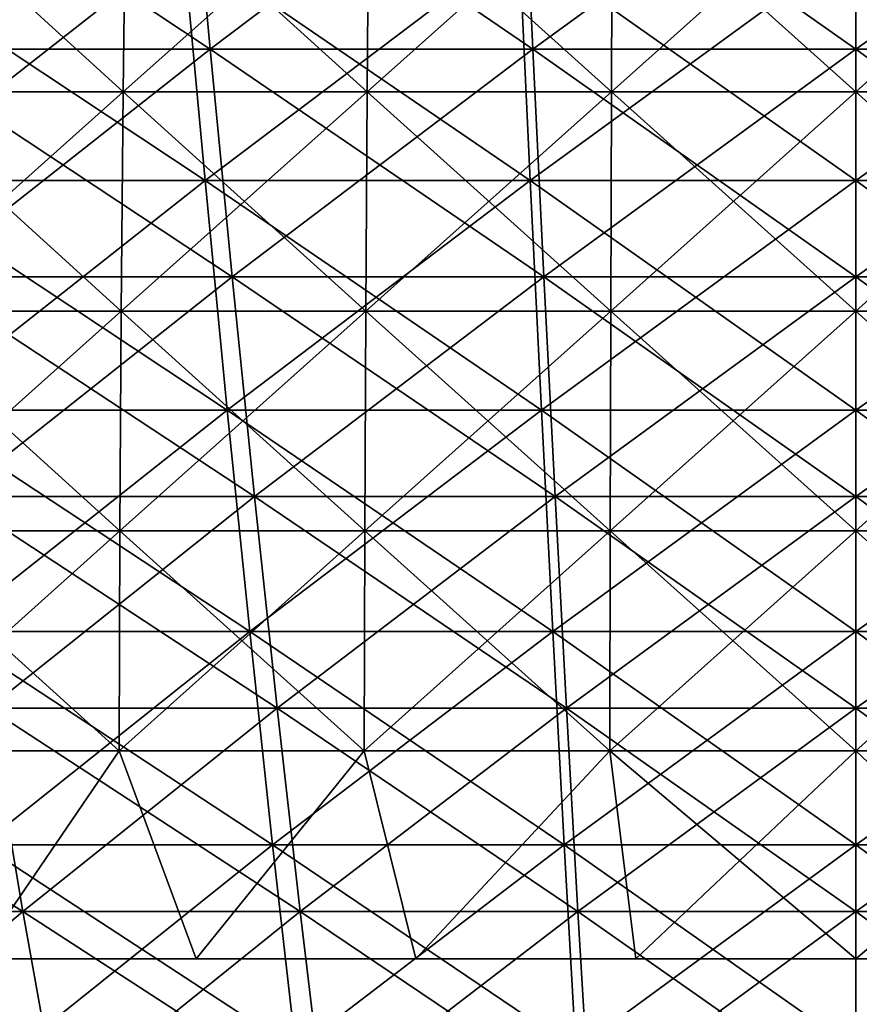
# Model space of a CAD drawing. Header units: millimetres. Extents: x -250 to 250, y -45 to 4150.
# Tile 448 of 656: x -11 to 0, y 3930 to 3943. Entities that reach past the tile are written whole.
import ezdxf

# ---------------------------------------------------------------- set-up
doc = ezdxf.new("R2010")
doc.units = ezdxf.units.MM
doc.header["$LTSCALE"] = 81.481481
for name, color, linetype in [('19', 7, 'CONTINUOUS'), ('20', 7, 'CONTINUOUS'), ('21', 7, 'CONTINUOUS'), ('22', 7, 'CONTINUOUS'), ('23', 7, 'CONTINUOUS'), ('24', 7, 'CONTINUOUS')]:
    doc.layers.add(name, color=color, linetype=linetype)

msp = doc.modelspace()

# ---------------------------------------------------------------- linework, layer by layer
at = {"layer": '19', "color": 7, "linetype": 'CONTINUOUS'}
for points in [[(-8.675, 3943.502, -140.653), (-12.578, 3940.439, -135.743), (-13.002, 3943.502, -140.319), (-8.675, 3943.502, -140.653)], [(-8.392, 3940.439, -136.066), (-12.578, 3940.439, -135.743), (-8.675, 3943.502, -140.653), (-8.392, 3940.439, -136.066)], [(-4.34, 3943.502, -140.853), (-8.392, 3940.439, -136.066), (-8.675, 3943.502, -140.653), (-4.34, 3943.502, -140.853)], [(-4.198, 3940.439, -136.26), (-8.392, 3940.439, -136.066), (-4.34, 3943.502, -140.853), (-4.198, 3940.439, -136.26)], [(0, 3943.502, -140.92), (-4.198, 3940.439, -136.26), (-4.34, 3943.502, -140.853), (0, 3943.502, -140.92)], [(0, 3940.439, -136.324), (-4.198, 3940.439, -136.26), (0, 3943.502, -140.92), (0, 3940.439, -136.324)], [(4.198, 3940.439, -136.26), (0, 3940.439, -136.324), (4.34, 3943.502, -140.853), (4.198, 3940.439, -136.26)], [(4.34, 3943.502, -140.853), (0, 3940.439, -136.324), (0, 3943.502, -140.92), (4.34, 3943.502, -140.853)], [(-8.392, 3940.439, -136.066), (-12.148, 3937.479, -131.101), (-12.578, 3940.439, -135.743), (-8.392, 3940.439, -136.066)], [(-8.105, 3937.479, -131.412), (-12.148, 3937.479, -131.101), (-8.392, 3940.439, -136.066), (-8.105, 3937.479, -131.412)], [(-4.198, 3940.439, -136.26), (-8.105, 3937.479, -131.412), (-8.392, 3940.439, -136.066), (-4.198, 3940.439, -136.26)], [(-4.055, 3937.479, -131.6), (-8.105, 3937.479, -131.412), (-4.198, 3940.439, -136.26), (-4.055, 3937.479, -131.6)], [(0, 3940.439, -136.324), (-4.055, 3937.479, -131.6), (-4.198, 3940.439, -136.26), (0, 3940.439, -136.324)], [(0, 3937.479, -131.662), (-4.055, 3937.479, -131.6), (0, 3940.439, -136.324), (0, 3937.479, -131.662)], [(4.055, 3937.479, -131.6), (0, 3937.479, -131.662), (4.198, 3940.439, -136.26), (4.055, 3937.479, -131.6)], [(4.198, 3940.439, -136.26), (0, 3937.479, -131.662), (0, 3940.439, -136.324), (4.198, 3940.439, -136.26)], [(-8.105, 3937.479, -131.412), (-11.712, 3934.623, -126.394), (-12.148, 3937.479, -131.101), (-8.105, 3937.479, -131.412)], [(-7.814, 3934.623, -126.695), (-11.712, 3934.623, -126.394), (-8.105, 3937.479, -131.412), (-7.814, 3934.623, -126.695)], [(-4.055, 3937.479, -131.6), (-7.814, 3934.623, -126.695), (-8.105, 3937.479, -131.412), (-4.055, 3937.479, -131.6)], [(-3.909, 3934.623, -126.876), (-7.814, 3934.623, -126.695), (-4.055, 3937.479, -131.6), (-3.909, 3934.623, -126.876)], [(0, 3937.479, -131.662), (-3.909, 3934.623, -126.876), (-4.055, 3937.479, -131.6), (0, 3937.479, -131.662)], [(0, 3934.623, -126.936), (-3.909, 3934.623, -126.876), (0, 3937.479, -131.662), (0, 3934.623, -126.936)], [(3.909, 3934.623, -126.876), (0, 3934.623, -126.936), (4.055, 3937.479, -131.6), (3.909, 3934.623, -126.876)], [(4.055, 3937.479, -131.6), (0, 3934.623, -126.936), (0, 3937.479, -131.662), (4.055, 3937.479, -131.6)], [(-7.814, 3934.623, -126.695), (-11.27, 3931.872, -121.626), (-11.712, 3934.623, -126.394), (-7.814, 3934.623, -126.695)], [(-7.52, 3931.872, -121.916), (-11.27, 3931.872, -121.626), (-7.814, 3934.623, -126.695), (-7.52, 3931.872, -121.916)], [(-3.909, 3934.623, -126.876), (-7.52, 3931.872, -121.916), (-7.814, 3934.623, -126.695), (-3.909, 3934.623, -126.876)], [(-3.762, 3931.872, -122.089), (-7.52, 3931.872, -121.916), (-3.909, 3934.623, -126.876), (-3.762, 3931.872, -122.089)], [(0, 3934.623, -126.936), (-3.762, 3931.872, -122.089), (-3.909, 3934.623, -126.876), (0, 3934.623, -126.936)], [(0, 3931.872, -122.147), (-3.762, 3931.872, -122.089), (0, 3934.623, -126.936), (0, 3931.872, -122.147)], [(3.762, 3931.872, -122.089), (0, 3931.872, -122.147), (3.909, 3934.623, -126.876), (3.762, 3931.872, -122.089)], [(3.909, 3934.623, -126.876), (0, 3931.872, -122.147), (0, 3934.623, -126.936), (3.909, 3934.623, -126.876)], [(-7.52, 3931.872, -121.916), (-10.823, 3929.227, -116.799), (-11.27, 3931.872, -121.626), (-7.52, 3931.872, -121.916)], [(-7.221, 3929.227, -117.077), (-10.823, 3929.227, -116.799), (-7.52, 3931.872, -121.916), (-7.221, 3929.227, -117.077)], [(-3.762, 3931.872, -122.089), (-7.221, 3929.227, -117.077), (-7.52, 3931.872, -121.916), (-3.762, 3931.872, -122.089)], [(-3.612, 3929.227, -117.244), (-7.221, 3929.227, -117.077), (-3.762, 3931.872, -122.089), (-3.612, 3929.227, -117.244)], [(0, 3931.872, -122.147), (-3.612, 3929.227, -117.244), (-3.762, 3931.872, -122.089), (0, 3931.872, -122.147)], [(0, 3929.227, -117.299), (-3.612, 3929.227, -117.244), (0, 3931.872, -122.147), (0, 3929.227, -117.299)], [(3.612, 3929.227, -117.244), (0, 3929.227, -117.299), (3.762, 3931.872, -122.089), (3.612, 3929.227, -117.244)], [(3.762, 3931.872, -122.089), (0, 3929.227, -117.299), (0, 3931.872, -122.147), (3.762, 3931.872, -122.089)]]:
    msp.add_3dface(points, dxfattribs=at)
at = {"layer": '20', "color": 7, "linetype": 'CONTINUOUS'}
for points in [[(-12.578, 3940.439, 135.743), (-8.392, 3940.439, 136.066), (-13.002, 3943.502, 140.319), (-12.578, 3940.439, 135.743)], [(-13.002, 3943.502, 140.319), (-8.392, 3940.439, 136.066), (-8.675, 3943.502, 140.653), (-13.002, 3943.502, 140.319)], [(-8.392, 3940.439, 136.066), (-4.198, 3940.439, 136.26), (-8.675, 3943.502, 140.653), (-8.392, 3940.439, 136.066)], [(-8.675, 3943.502, 140.653), (-4.198, 3940.439, 136.26), (-4.34, 3943.502, 140.853), (-8.675, 3943.502, 140.653)], [(-4.198, 3940.439, 136.26), (0, 3940.439, 136.324), (-4.34, 3943.502, 140.853), (-4.198, 3940.439, 136.26)], [(-4.34, 3943.502, 140.853), (0, 3940.439, 136.324), (0, 3943.502, 140.92), (-4.34, 3943.502, 140.853)], [(0, 3940.439, 136.324), (4.198, 3940.439, 136.26), (0, 3943.502, 140.92), (0, 3940.439, 136.324)], [(0, 3943.502, 140.92), (4.198, 3940.439, 136.26), (4.34, 3943.502, 140.853), (0, 3943.502, 140.92)], [(-12.148, 3937.479, 131.101), (-8.105, 3937.479, 131.412), (-12.578, 3940.439, 135.743), (-12.148, 3937.479, 131.101)], [(-12.578, 3940.439, 135.743), (-8.105, 3937.479, 131.412), (-8.392, 3940.439, 136.066), (-12.578, 3940.439, 135.743)], [(-8.105, 3937.479, 131.412), (-4.055, 3937.479, 131.6), (-8.392, 3940.439, 136.066), (-8.105, 3937.479, 131.412)], [(-8.392, 3940.439, 136.066), (-4.055, 3937.479, 131.6), (-4.198, 3940.439, 136.26), (-8.392, 3940.439, 136.066)], [(-4.055, 3937.479, 131.6), (0, 3937.479, 131.662), (-4.198, 3940.439, 136.26), (-4.055, 3937.479, 131.6)], [(-4.198, 3940.439, 136.26), (0, 3937.479, 131.662), (0, 3940.439, 136.324), (-4.198, 3940.439, 136.26)], [(0, 3937.479, 131.662), (4.055, 3937.479, 131.6), (0, 3940.439, 136.324), (0, 3937.479, 131.662)], [(0, 3940.439, 136.324), (4.055, 3937.479, 131.6), (4.198, 3940.439, 136.26), (0, 3940.439, 136.324)], [(-11.712, 3934.623, 126.394), (-7.814, 3934.623, 126.695), (-12.148, 3937.479, 131.101), (-11.712, 3934.623, 126.394)], [(-12.148, 3937.479, 131.101), (-7.814, 3934.623, 126.695), (-8.105, 3937.479, 131.412), (-12.148, 3937.479, 131.101)], [(-7.814, 3934.623, 126.695), (-3.909, 3934.623, 126.876), (-8.105, 3937.479, 131.412), (-7.814, 3934.623, 126.695)], [(-8.105, 3937.479, 131.412), (-3.909, 3934.623, 126.876), (-4.055, 3937.479, 131.6), (-8.105, 3937.479, 131.412)], [(-3.909, 3934.623, 126.876), (0, 3934.623, 126.936), (-4.055, 3937.479, 131.6), (-3.909, 3934.623, 126.876)], [(-4.055, 3937.479, 131.6), (0, 3934.623, 126.936), (0, 3937.479, 131.662), (-4.055, 3937.479, 131.6)], [(0, 3934.623, 126.936), (3.909, 3934.623, 126.876), (0, 3937.479, 131.662), (0, 3934.623, 126.936)], [(0, 3937.479, 131.662), (3.909, 3934.623, 126.876), (4.055, 3937.479, 131.6), (0, 3937.479, 131.662)], [(-11.27, 3931.872, 121.626), (-7.52, 3931.872, 121.916), (-11.712, 3934.623, 126.394), (-11.27, 3931.872, 121.626)], [(-11.712, 3934.623, 126.394), (-7.52, 3931.872, 121.916), (-7.814, 3934.623, 126.695), (-11.712, 3934.623, 126.394)], [(-7.52, 3931.872, 121.916), (-3.762, 3931.872, 122.089), (-7.814, 3934.623, 126.695), (-7.52, 3931.872, 121.916)], [(-7.814, 3934.623, 126.695), (-3.762, 3931.872, 122.089), (-3.909, 3934.623, 126.876), (-7.814, 3934.623, 126.695)], [(-3.762, 3931.872, 122.089), (0, 3931.872, 122.147), (-3.909, 3934.623, 126.876), (-3.762, 3931.872, 122.089)], [(-3.909, 3934.623, 126.876), (0, 3931.872, 122.147), (0, 3934.623, 126.936), (-3.909, 3934.623, 126.876)], [(0, 3931.872, 122.147), (3.762, 3931.872, 122.089), (0, 3934.623, 126.936), (0, 3931.872, 122.147)], [(0, 3934.623, 126.936), (3.762, 3931.872, 122.089), (3.909, 3934.623, 126.876), (0, 3934.623, 126.936)], [(-10.823, 3929.227, 116.799), (-7.221, 3929.227, 117.077), (-11.27, 3931.872, 121.626), (-10.823, 3929.227, 116.799)], [(-11.27, 3931.872, 121.626), (-7.221, 3929.227, 117.077), (-7.52, 3931.872, 121.916), (-11.27, 3931.872, 121.626)], [(-7.221, 3929.227, 117.077), (-3.612, 3929.227, 117.244), (-7.52, 3931.872, 121.916), (-7.221, 3929.227, 117.077)], [(-7.52, 3931.872, 121.916), (-3.612, 3929.227, 117.244), (-3.762, 3931.872, 122.089), (-7.52, 3931.872, 121.916)], [(-3.612, 3929.227, 117.244), (0, 3929.227, 117.299), (-3.762, 3931.872, 122.089), (-3.612, 3929.227, 117.244)], [(-3.762, 3931.872, 122.089), (0, 3929.227, 117.299), (0, 3931.872, 122.147), (-3.762, 3931.872, 122.089)], [(0, 3929.227, 117.299), (3.612, 3929.227, 117.244), (0, 3931.872, 122.147), (0, 3929.227, 117.299)], [(0, 3931.872, 122.147), (3.612, 3929.227, 117.244), (3.762, 3931.872, 122.089), (0, 3931.872, 122.147)]]:
    msp.add_3dface(points, dxfattribs=at)
at = {"layer": '21', "color": 7, "linetype": 'CONTINUOUS'}
for points in [[(-8.607, 3945.172, 139.554), (-12.48, 3942.134, 134.685), (-12.901, 3945.172, 139.223), (-8.607, 3945.172, 139.554)], [(-8.327, 3942.134, 135.005), (-12.48, 3942.134, 134.685), (-8.607, 3945.172, 139.554), (-8.327, 3942.134, 135.005)], [(-4.306, 3945.172, 139.753), (-8.327, 3942.134, 135.005), (-8.607, 3945.172, 139.554), (-4.306, 3945.172, 139.753)], [(-4.165, 3942.134, 135.198), (-8.327, 3942.134, 135.005), (-4.306, 3945.172, 139.753), (-4.165, 3942.134, 135.198)], [(0, 3945.172, 139.82), (-4.165, 3942.134, 135.198), (-4.306, 3945.172, 139.753), (0, 3945.172, 139.82)], [(0, 3942.134, 135.262), (-4.165, 3942.134, 135.198), (0, 3945.172, 139.82), (0, 3942.134, 135.262)], [(4.165, 3942.134, 135.198), (0, 3942.134, 135.262), (4.306, 3945.172, 139.753), (4.165, 3942.134, 135.198)], [(4.306, 3945.172, 139.753), (0, 3942.134, 135.262), (0, 3945.172, 139.82), (4.306, 3945.172, 139.753)], [(-8.327, 3942.134, 135.005), (-12.054, 3939.197, 130.081), (-12.48, 3942.134, 134.685), (-8.327, 3942.134, 135.005)], [(-8.042, 3939.197, 130.39), (-12.054, 3939.197, 130.081), (-8.327, 3942.134, 135.005), (-8.042, 3939.197, 130.39)], [(-4.165, 3942.134, 135.198), (-8.042, 3939.197, 130.39), (-8.327, 3942.134, 135.005), (-4.165, 3942.134, 135.198)], [(-4.023, 3939.197, 130.576), (-8.042, 3939.197, 130.39), (-4.165, 3942.134, 135.198), (-4.023, 3939.197, 130.576)], [(0, 3942.134, 135.262), (-4.023, 3939.197, 130.576), (-4.165, 3942.134, 135.198), (0, 3942.134, 135.262)], [(0, 3939.197, 130.638), (-4.023, 3939.197, 130.576), (0, 3942.134, 135.262), (0, 3939.197, 130.638)], [(4.023, 3939.197, 130.576), (0, 3939.197, 130.638), (4.165, 3942.134, 135.198), (4.023, 3939.197, 130.576)], [(4.165, 3942.134, 135.198), (0, 3939.197, 130.638), (0, 3942.134, 135.262), (4.165, 3942.134, 135.198)], [(-8.042, 3939.197, 130.39), (-11.621, 3936.364, 125.413), (-12.054, 3939.197, 130.081), (-8.042, 3939.197, 130.39)], [(-7.754, 3936.364, 125.711), (-11.621, 3936.364, 125.413), (-8.042, 3939.197, 130.39), (-7.754, 3936.364, 125.711)], [(-4.023, 3939.197, 130.576), (-7.754, 3936.364, 125.711), (-8.042, 3939.197, 130.39), (-4.023, 3939.197, 130.576)], [(-3.879, 3936.364, 125.891), (-7.754, 3936.364, 125.711), (-4.023, 3939.197, 130.576), (-3.879, 3936.364, 125.891)], [(0, 3939.197, 130.638), (-3.879, 3936.364, 125.891), (-4.023, 3939.197, 130.576), (0, 3939.197, 130.638)], [(0, 3936.364, 125.95), (-3.879, 3936.364, 125.891), (0, 3939.197, 130.638), (0, 3936.364, 125.95)], [(3.879, 3936.364, 125.891), (0, 3936.364, 125.95), (4.023, 3939.197, 130.576), (3.879, 3936.364, 125.891)], [(4.023, 3939.197, 130.576), (0, 3936.364, 125.95), (0, 3939.197, 130.638), (4.023, 3939.197, 130.576)], [(-7.754, 3936.364, 125.711), (-11.183, 3933.634, 120.684), (-11.621, 3936.364, 125.413), (-7.754, 3936.364, 125.711)], [(-7.461, 3933.634, 120.971), (-11.183, 3933.634, 120.684), (-7.754, 3936.364, 125.711), (-7.461, 3933.634, 120.971)], [(-3.879, 3936.364, 125.891), (-7.461, 3933.634, 120.971), (-7.754, 3936.364, 125.711), (-3.879, 3936.364, 125.891)], [(-3.732, 3933.634, 121.144), (-7.461, 3933.634, 120.971), (-3.879, 3936.364, 125.891), (-3.732, 3933.634, 121.144)], [(0, 3936.364, 125.95), (-3.732, 3933.634, 121.144), (-3.879, 3936.364, 125.891), (0, 3936.364, 125.95)], [(0, 3933.634, 121.201), (-3.732, 3933.634, 121.144), (0, 3936.364, 125.95), (0, 3933.634, 121.201)], [(3.732, 3933.634, 121.144), (0, 3933.634, 121.201), (3.879, 3936.364, 125.891), (3.732, 3933.634, 121.144)], [(3.879, 3936.364, 125.891), (0, 3933.634, 121.201), (0, 3936.364, 125.95), (3.879, 3936.364, 125.891)], [(-10.739, 3931.01, 115.897), (-14.303, 3931.01, 115.511), (-11.183, 3933.634, 120.684), (-10.739, 3931.01, 115.897)], [(-7.461, 3933.634, 120.971), (-10.739, 3931.01, 115.897), (-11.183, 3933.634, 120.684), (-7.461, 3933.634, 120.971)], [(-7.165, 3931.01, 116.172), (-10.739, 3931.01, 115.897), (-7.461, 3933.634, 120.971), (-7.165, 3931.01, 116.172)], [(-3.732, 3933.634, 121.144), (-7.165, 3931.01, 116.172), (-7.461, 3933.634, 120.971), (-3.732, 3933.634, 121.144)], [(-3.584, 3931.01, 116.338), (-7.165, 3931.01, 116.172), (-3.732, 3933.634, 121.144), (-3.584, 3931.01, 116.338)], [(0, 3933.634, 121.201), (-3.584, 3931.01, 116.338), (-3.732, 3933.634, 121.144), (0, 3933.634, 121.201)], [(0, 3931.01, 116.393), (-3.584, 3931.01, 116.338), (0, 3933.634, 121.201), (0, 3931.01, 116.393)], [(3.584, 3931.01, 116.338), (0, 3931.01, 116.393), (3.732, 3933.634, 121.144), (3.584, 3931.01, 116.338)], [(3.732, 3933.634, 121.144), (0, 3931.01, 116.393), (0, 3933.634, 121.201), (3.732, 3933.634, 121.144)], [(-10.739, 3931.01, 115.897), (-13.706, 3928.493, 110.683), (-14.303, 3931.01, 115.511), (-10.739, 3931.01, 115.897)], [(-10.291, 3928.493, 111.052), (-13.706, 3928.493, 110.683), (-10.739, 3931.01, 115.897), (-10.291, 3928.493, 111.052)], [(-7.165, 3931.01, 116.172), (-10.291, 3928.493, 111.052), (-10.739, 3931.01, 115.897), (-7.165, 3931.01, 116.172)], [(-6.866, 3928.493, 111.317), (-10.291, 3928.493, 111.052), (-7.165, 3931.01, 116.172), (-6.866, 3928.493, 111.317)], [(-3.584, 3931.01, 116.338), (-6.866, 3928.493, 111.317), (-7.165, 3931.01, 116.172), (-3.584, 3931.01, 116.338)], [(-3.435, 3928.493, 111.475), (-6.866, 3928.493, 111.317), (-3.584, 3931.01, 116.338), (-3.435, 3928.493, 111.475)], [(0, 3931.01, 116.393), (-3.435, 3928.493, 111.475), (-3.584, 3931.01, 116.338), (0, 3931.01, 116.393)], [(0, 3928.493, 111.528), (-3.435, 3928.493, 111.475), (0, 3931.01, 116.393), (0, 3928.493, 111.528)], [(3.435, 3928.493, 111.475), (0, 3928.493, 111.528), (3.584, 3931.01, 116.338), (3.435, 3928.493, 111.475)], [(3.584, 3931.01, 116.338), (0, 3928.493, 111.528), (0, 3931.01, 116.393), (3.584, 3931.01, 116.338)]]:
    msp.add_3dface(points, dxfattribs=at)
at = {"layer": '22', "color": 7, "linetype": 'CONTINUOUS'}
for points in [[(-12.48, 3942.134, -134.685), (-8.327, 3942.134, -135.005), (-12.901, 3945.172, -139.223), (-12.48, 3942.134, -134.685)], [(-12.901, 3945.172, -139.223), (-8.327, 3942.134, -135.005), (-8.607, 3945.172, -139.554), (-12.901, 3945.172, -139.223)], [(-8.327, 3942.134, -135.005), (-4.165, 3942.134, -135.198), (-8.607, 3945.172, -139.554), (-8.327, 3942.134, -135.005)], [(-8.607, 3945.172, -139.554), (-4.165, 3942.134, -135.198), (-4.306, 3945.172, -139.753), (-8.607, 3945.172, -139.554)], [(-4.165, 3942.134, -135.198), (0, 3942.134, -135.262), (-4.306, 3945.172, -139.753), (-4.165, 3942.134, -135.198)], [(-4.306, 3945.172, -139.753), (0, 3942.134, -135.262), (0, 3945.172, -139.82), (-4.306, 3945.172, -139.753)], [(0, 3942.134, -135.262), (4.165, 3942.134, -135.198), (0, 3945.172, -139.82), (0, 3942.134, -135.262)], [(0, 3945.172, -139.82), (4.165, 3942.134, -135.198), (4.306, 3945.172, -139.753), (0, 3945.172, -139.82)], [(-12.054, 3939.197, -130.081), (-8.042, 3939.197, -130.39), (-12.48, 3942.134, -134.685), (-12.054, 3939.197, -130.081)], [(-12.48, 3942.134, -134.685), (-8.042, 3939.197, -130.39), (-8.327, 3942.134, -135.005), (-12.48, 3942.134, -134.685)], [(-8.042, 3939.197, -130.39), (-4.023, 3939.197, -130.576), (-8.327, 3942.134, -135.005), (-8.042, 3939.197, -130.39)], [(-8.327, 3942.134, -135.005), (-4.023, 3939.197, -130.576), (-4.165, 3942.134, -135.198), (-8.327, 3942.134, -135.005)], [(-4.023, 3939.197, -130.576), (0, 3939.197, -130.638), (-4.165, 3942.134, -135.198), (-4.023, 3939.197, -130.576)], [(-4.165, 3942.134, -135.198), (0, 3939.197, -130.638), (0, 3942.134, -135.262), (-4.165, 3942.134, -135.198)], [(0, 3939.197, -130.638), (4.023, 3939.197, -130.576), (0, 3942.134, -135.262), (0, 3939.197, -130.638)], [(0, 3942.134, -135.262), (4.023, 3939.197, -130.576), (4.165, 3942.134, -135.198), (0, 3942.134, -135.262)], [(-11.621, 3936.364, -125.413), (-7.754, 3936.364, -125.711), (-12.054, 3939.197, -130.081), (-11.621, 3936.364, -125.413)], [(-12.054, 3939.197, -130.081), (-7.754, 3936.364, -125.711), (-8.042, 3939.197, -130.39), (-12.054, 3939.197, -130.081)], [(-7.754, 3936.364, -125.711), (-3.879, 3936.364, -125.891), (-8.042, 3939.197, -130.39), (-7.754, 3936.364, -125.711)], [(-8.042, 3939.197, -130.39), (-3.879, 3936.364, -125.891), (-4.023, 3939.197, -130.576), (-8.042, 3939.197, -130.39)], [(-3.879, 3936.364, -125.891), (0, 3936.364, -125.95), (-4.023, 3939.197, -130.576), (-3.879, 3936.364, -125.891)], [(-4.023, 3939.197, -130.576), (0, 3936.364, -125.95), (0, 3939.197, -130.638), (-4.023, 3939.197, -130.576)], [(0, 3936.364, -125.95), (3.879, 3936.364, -125.891), (0, 3939.197, -130.638), (0, 3936.364, -125.95)], [(0, 3939.197, -130.638), (3.879, 3936.364, -125.891), (4.023, 3939.197, -130.576), (0, 3939.197, -130.638)], [(-11.183, 3933.634, -120.684), (-7.461, 3933.634, -120.971), (-11.621, 3936.364, -125.413), (-11.183, 3933.634, -120.684)], [(-11.621, 3936.364, -125.413), (-7.461, 3933.634, -120.971), (-7.754, 3936.364, -125.711), (-11.621, 3936.364, -125.413)], [(-7.461, 3933.634, -120.971), (-3.732, 3933.634, -121.144), (-7.754, 3936.364, -125.711), (-7.461, 3933.634, -120.971)], [(-7.754, 3936.364, -125.711), (-3.732, 3933.634, -121.144), (-3.879, 3936.364, -125.891), (-7.754, 3936.364, -125.711)], [(-3.732, 3933.634, -121.144), (0, 3933.634, -121.201), (-3.879, 3936.364, -125.891), (-3.732, 3933.634, -121.144)], [(-3.879, 3936.364, -125.891), (0, 3933.634, -121.201), (0, 3936.364, -125.95), (-3.879, 3936.364, -125.891)], [(0, 3933.634, -121.201), (3.732, 3933.634, -121.144), (0, 3936.364, -125.95), (0, 3933.634, -121.201)], [(0, 3936.364, -125.95), (3.732, 3933.634, -121.144), (3.879, 3936.364, -125.891), (0, 3936.364, -125.95)], [(-14.303, 3931.01, -115.511), (-10.739, 3931.01, -115.897), (-14.894, 3933.634, -120.283), (-14.303, 3931.01, -115.511)], [(-14.894, 3933.634, -120.283), (-10.739, 3931.01, -115.897), (-11.183, 3933.634, -120.684), (-14.894, 3933.634, -120.283)], [(-10.739, 3931.01, -115.897), (-7.165, 3931.01, -116.172), (-11.183, 3933.634, -120.684), (-10.739, 3931.01, -115.897)], [(-11.183, 3933.634, -120.684), (-7.165, 3931.01, -116.172), (-7.461, 3933.634, -120.971), (-11.183, 3933.634, -120.684)], [(-7.165, 3931.01, -116.172), (-3.584, 3931.01, -116.338), (-7.461, 3933.634, -120.971), (-7.165, 3931.01, -116.172)], [(-7.461, 3933.634, -120.971), (-3.584, 3931.01, -116.338), (-3.732, 3933.634, -121.144), (-7.461, 3933.634, -120.971)], [(-3.584, 3931.01, -116.338), (0, 3931.01, -116.393), (-3.732, 3933.634, -121.144), (-3.584, 3931.01, -116.338)], [(-3.732, 3933.634, -121.144), (0, 3931.01, -116.393), (0, 3933.634, -121.201), (-3.732, 3933.634, -121.144)], [(0, 3931.01, -116.393), (3.584, 3931.01, -116.338), (0, 3933.634, -121.201), (0, 3931.01, -116.393)], [(0, 3933.634, -121.201), (3.584, 3931.01, -116.338), (3.732, 3933.634, -121.144), (0, 3933.634, -121.201)], [(-13.706, 3928.493, -110.683), (-10.291, 3928.493, -111.052), (-14.303, 3931.01, -115.511), (-13.706, 3928.493, -110.683)], [(-14.303, 3931.01, -115.511), (-10.291, 3928.493, -111.052), (-10.739, 3931.01, -115.897), (-14.303, 3931.01, -115.511)], [(-10.291, 3928.493, -111.052), (-6.866, 3928.493, -111.317), (-10.739, 3931.01, -115.897), (-10.291, 3928.493, -111.052)], [(-10.739, 3931.01, -115.897), (-6.866, 3928.493, -111.317), (-7.165, 3931.01, -116.172), (-10.739, 3931.01, -115.897)], [(-6.866, 3928.493, -111.317), (-3.435, 3928.493, -111.475), (-7.165, 3931.01, -116.172), (-6.866, 3928.493, -111.317)], [(-7.165, 3931.01, -116.172), (-3.435, 3928.493, -111.475), (-3.584, 3931.01, -116.338), (-7.165, 3931.01, -116.172)], [(-3.435, 3928.493, -111.475), (0, 3928.493, -111.528), (-3.584, 3931.01, -116.338), (-3.435, 3928.493, -111.475)], [(-3.584, 3931.01, -116.338), (0, 3928.493, -111.528), (0, 3931.01, -116.393), (-3.584, 3931.01, -116.338)], [(0, 3928.493, -111.528), (3.435, 3928.493, -111.475), (0, 3931.01, -116.393), (0, 3928.493, -111.528)], [(0, 3931.01, -116.393), (3.435, 3928.493, -111.475), (3.584, 3931.01, -116.338), (0, 3931.01, -116.393)]]:
    msp.add_3dface(points, dxfattribs=at)
at = {"layer": '23', "color": 7, "linetype": 'CONTINUOUS'}
for points in [[(-12.583, 3941.584, 101.615), (-9.447, 3941.584, 101.954), (-12.54, 3944.404, 101.27), (-12.583, 3941.584, 101.615)], [(-12.54, 3944.404, 101.27), (-9.447, 3941.584, 101.954), (-9.415, 3944.404, 101.608), (-12.54, 3944.404, 101.27)], [(-9.447, 3941.584, 101.954), (-6.303, 3941.584, 102.197), (-9.415, 3944.404, 101.608), (-9.447, 3941.584, 101.954)], [(-9.415, 3944.404, 101.608), (-6.303, 3941.584, 102.197), (-6.282, 3944.404, 101.85), (-9.415, 3944.404, 101.608)], [(-6.303, 3941.584, 102.197), (-3.153, 3941.584, 102.342), (-6.282, 3944.404, 101.85), (-6.303, 3941.584, 102.197)], [(-6.282, 3944.404, 101.85), (-3.153, 3941.584, 102.342), (-3.142, 3944.404, 101.995), (-6.282, 3944.404, 101.85)], [(-3.153, 3941.584, 102.342), (0, 3941.584, 102.391), (-3.142, 3944.404, 101.995), (-3.153, 3941.584, 102.342)], [(-3.142, 3944.404, 101.995), (0, 3941.584, 102.391), (0, 3944.404, 102.044), (-3.142, 3944.404, 101.995)], [(0, 3941.584, 102.391), (3.153, 3941.584, 102.342), (0, 3944.404, 102.044), (0, 3941.584, 102.391)], [(0, 3944.404, 102.044), (3.153, 3941.584, 102.342), (3.142, 3944.404, 101.995), (0, 3944.404, 102.044)], [(-12.616, 3938.756, 101.882), (-9.472, 3938.756, 102.223), (-12.583, 3941.584, 101.615), (-12.616, 3938.756, 101.882)], [(-12.583, 3941.584, 101.615), (-9.472, 3938.756, 102.223), (-9.447, 3941.584, 101.954), (-12.583, 3941.584, 101.615)], [(-9.472, 3938.756, 102.223), (-6.32, 3938.756, 102.466), (-9.447, 3941.584, 101.954), (-9.472, 3938.756, 102.223)], [(-9.447, 3941.584, 101.954), (-6.32, 3938.756, 102.466), (-6.303, 3941.584, 102.197), (-9.447, 3941.584, 101.954)], [(-6.32, 3938.756, 102.466), (-3.161, 3938.756, 102.612), (-6.303, 3941.584, 102.197), (-6.32, 3938.756, 102.466)], [(-6.303, 3941.584, 102.197), (-3.161, 3938.756, 102.612), (-3.153, 3941.584, 102.342), (-6.303, 3941.584, 102.197)], [(-3.161, 3938.756, 102.612), (0, 3938.756, 102.661), (-3.153, 3941.584, 102.342), (-3.161, 3938.756, 102.612)], [(-3.153, 3941.584, 102.342), (0, 3938.756, 102.661), (0, 3941.584, 102.391), (-3.153, 3941.584, 102.342)], [(0, 3938.756, 102.661), (3.161, 3938.756, 102.612), (0, 3941.584, 102.391), (0, 3938.756, 102.661)], [(0, 3941.584, 102.391), (3.161, 3938.756, 102.612), (3.153, 3941.584, 102.342), (0, 3941.584, 102.391)], [(-12.639, 3935.921, 102.072), (-9.49, 3935.921, 102.413), (-12.616, 3938.756, 101.882), (-12.639, 3935.921, 102.072)], [(-12.616, 3938.756, 101.882), (-9.49, 3935.921, 102.413), (-9.472, 3938.756, 102.223), (-12.616, 3938.756, 101.882)], [(-9.49, 3935.921, 102.413), (-6.332, 3935.921, 102.657), (-9.472, 3938.756, 102.223), (-9.49, 3935.921, 102.413)], [(-9.472, 3938.756, 102.223), (-6.332, 3935.921, 102.657), (-6.32, 3938.756, 102.466), (-9.472, 3938.756, 102.223)], [(-6.332, 3935.921, 102.657), (-3.167, 3935.921, 102.803), (-6.32, 3938.756, 102.466), (-6.332, 3935.921, 102.657)], [(-6.32, 3938.756, 102.466), (-3.167, 3935.921, 102.803), (-3.161, 3938.756, 102.612), (-6.32, 3938.756, 102.466)], [(-3.167, 3935.921, 102.803), (0, 3935.921, 102.852), (-3.161, 3938.756, 102.612), (-3.167, 3935.921, 102.803)], [(-3.161, 3938.756, 102.612), (0, 3935.921, 102.852), (0, 3938.756, 102.661), (-3.161, 3938.756, 102.612)], [(0, 3935.921, 102.852), (3.167, 3935.921, 102.803), (0, 3938.756, 102.661), (0, 3935.921, 102.852)], [(0, 3938.756, 102.661), (3.167, 3935.921, 102.803), (3.161, 3938.756, 102.612), (0, 3938.756, 102.661)], [(-12.653, 3933.082, 102.185), (-9.5, 3933.082, 102.526), (-12.639, 3935.921, 102.072), (-12.653, 3933.082, 102.185)], [(-12.639, 3935.921, 102.072), (-9.5, 3933.082, 102.526), (-9.49, 3935.921, 102.413), (-12.639, 3935.921, 102.072)], [(-9.5, 3933.082, 102.526), (-6.339, 3933.082, 102.77), (-9.49, 3935.921, 102.413), (-9.5, 3933.082, 102.526)], [(-9.49, 3935.921, 102.413), (-6.339, 3933.082, 102.77), (-6.332, 3935.921, 102.657), (-9.49, 3935.921, 102.413)], [(-6.339, 3933.082, 102.77), (-3.171, 3933.082, 102.916), (-6.332, 3935.921, 102.657), (-6.339, 3933.082, 102.77)], [(-6.332, 3935.921, 102.657), (-3.171, 3933.082, 102.916), (-3.167, 3935.921, 102.803), (-6.332, 3935.921, 102.657)], [(-3.171, 3933.082, 102.916), (0, 3933.082, 102.965), (-3.167, 3935.921, 102.803), (-3.171, 3933.082, 102.916)], [(-3.167, 3935.921, 102.803), (0, 3933.082, 102.965), (0, 3935.921, 102.852), (-3.167, 3935.921, 102.803)], [(0, 3933.082, 102.965), (3.171, 3933.082, 102.916), (0, 3935.921, 102.852), (0, 3933.082, 102.965)], [(0, 3935.921, 102.852), (3.171, 3933.082, 102.916), (3.167, 3935.921, 102.803), (0, 3935.921, 102.852)], [(-12.653, 3933.082, 102.185), (-11.331, 3930.4, 102.375), (-9.5, 3933.082, 102.526), (-12.653, 3933.082, 102.185)], [(-11.331, 3930.4, 102.375), (-8.506, 3930.4, 102.648), (-9.5, 3933.082, 102.526), (-11.331, 3930.4, 102.375)], [(-9.5, 3933.082, 102.526), (-8.506, 3930.4, 102.648), (-6.339, 3933.082, 102.77), (-9.5, 3933.082, 102.526)], [(-8.506, 3930.4, 102.648), (-5.674, 3930.4, 102.844), (-6.339, 3933.082, 102.77), (-8.506, 3930.4, 102.648)], [(-6.339, 3933.082, 102.77), (-5.674, 3930.4, 102.844), (-3.171, 3933.082, 102.916), (-6.339, 3933.082, 102.77)], [(-5.674, 3930.4, 102.844), (-2.838, 3930.4, 102.961), (-3.171, 3933.082, 102.916), (-5.674, 3930.4, 102.844)], [(-2.838, 3930.4, 102.961), (0, 3930.4, 103), (-3.171, 3933.082, 102.916), (-2.838, 3930.4, 102.961)], [(-3.171, 3933.082, 102.916), (0, 3930.4, 103), (0, 3933.082, 102.965), (-3.171, 3933.082, 102.916)], [(0, 3930.4, 103), (2.838, 3930.4, 102.961), (0, 3933.082, 102.965), (0, 3930.4, 103)], [(0, 3933.082, 102.965), (2.838, 3930.4, 102.961), (3.171, 3933.082, 102.916), (0, 3933.082, 102.965)]]:
    msp.add_3dface(points, dxfattribs=at)
at = {"layer": '24', "color": 7, "linetype": 'CONTINUOUS'}
for points in [[(-9.447, 3941.584, -101.954), (-12.583, 3941.584, -101.615), (-9.415, 3944.404, -101.608), (-9.447, 3941.584, -101.954)], [(-9.415, 3944.404, -101.608), (-12.583, 3941.584, -101.615), (-12.54, 3944.404, -101.27), (-9.415, 3944.404, -101.608)], [(-6.303, 3941.584, -102.197), (-9.447, 3941.584, -101.954), (-6.282, 3944.404, -101.85), (-6.303, 3941.584, -102.197)], [(-6.282, 3944.404, -101.85), (-9.447, 3941.584, -101.954), (-9.415, 3944.404, -101.608), (-6.282, 3944.404, -101.85)], [(-3.153, 3941.584, -102.342), (-6.303, 3941.584, -102.197), (-3.142, 3944.404, -101.995), (-3.153, 3941.584, -102.342)], [(-3.142, 3944.404, -101.995), (-6.303, 3941.584, -102.197), (-6.282, 3944.404, -101.85), (-3.142, 3944.404, -101.995)], [(0, 3941.584, -102.391), (-3.153, 3941.584, -102.342), (0, 3944.404, -102.044), (0, 3941.584, -102.391)], [(0, 3944.404, -102.044), (-3.153, 3941.584, -102.342), (-3.142, 3944.404, -101.995), (0, 3944.404, -102.044)], [(3.153, 3941.584, -102.342), (0, 3941.584, -102.391), (3.142, 3944.404, -101.995), (3.153, 3941.584, -102.342)], [(3.142, 3944.404, -101.995), (0, 3941.584, -102.391), (0, 3944.404, -102.044), (3.142, 3944.404, -101.995)], [(-9.472, 3938.756, -102.223), (-12.616, 3938.756, -101.882), (-9.447, 3941.584, -101.954), (-9.472, 3938.756, -102.223)], [(-9.447, 3941.584, -101.954), (-12.616, 3938.756, -101.882), (-12.583, 3941.584, -101.615), (-9.447, 3941.584, -101.954)], [(-6.32, 3938.756, -102.466), (-9.472, 3938.756, -102.223), (-6.303, 3941.584, -102.197), (-6.32, 3938.756, -102.466)], [(-6.303, 3941.584, -102.197), (-9.472, 3938.756, -102.223), (-9.447, 3941.584, -101.954), (-6.303, 3941.584, -102.197)], [(-3.161, 3938.756, -102.612), (-6.32, 3938.756, -102.466), (-3.153, 3941.584, -102.342), (-3.161, 3938.756, -102.612)], [(-3.153, 3941.584, -102.342), (-6.32, 3938.756, -102.466), (-6.303, 3941.584, -102.197), (-3.153, 3941.584, -102.342)], [(0, 3938.756, -102.661), (-3.161, 3938.756, -102.612), (0, 3941.584, -102.391), (0, 3938.756, -102.661)], [(0, 3941.584, -102.391), (-3.161, 3938.756, -102.612), (-3.153, 3941.584, -102.342), (0, 3941.584, -102.391)], [(3.161, 3938.756, -102.612), (0, 3938.756, -102.661), (3.153, 3941.584, -102.342), (3.161, 3938.756, -102.612)], [(3.153, 3941.584, -102.342), (0, 3938.756, -102.661), (0, 3941.584, -102.391), (3.153, 3941.584, -102.342)], [(-9.49, 3935.921, -102.413), (-12.639, 3935.921, -102.072), (-9.472, 3938.756, -102.223), (-9.49, 3935.921, -102.413)], [(-9.472, 3938.756, -102.223), (-12.639, 3935.921, -102.072), (-12.616, 3938.756, -101.882), (-9.472, 3938.756, -102.223)], [(-6.332, 3935.921, -102.657), (-9.49, 3935.921, -102.413), (-6.32, 3938.756, -102.466), (-6.332, 3935.921, -102.657)], [(-6.32, 3938.756, -102.466), (-9.49, 3935.921, -102.413), (-9.472, 3938.756, -102.223), (-6.32, 3938.756, -102.466)], [(-3.167, 3935.921, -102.803), (-6.332, 3935.921, -102.657), (-3.161, 3938.756, -102.612), (-3.167, 3935.921, -102.803)], [(-3.161, 3938.756, -102.612), (-6.332, 3935.921, -102.657), (-6.32, 3938.756, -102.466), (-3.161, 3938.756, -102.612)], [(0, 3935.921, -102.852), (-3.167, 3935.921, -102.803), (0, 3938.756, -102.661), (0, 3935.921, -102.852)], [(0, 3938.756, -102.661), (-3.167, 3935.921, -102.803), (-3.161, 3938.756, -102.612), (0, 3938.756, -102.661)], [(3.167, 3935.921, -102.803), (0, 3935.921, -102.852), (3.161, 3938.756, -102.612), (3.167, 3935.921, -102.803)], [(3.161, 3938.756, -102.612), (0, 3935.921, -102.852), (0, 3938.756, -102.661), (3.161, 3938.756, -102.612)], [(-9.5, 3933.082, -102.526), (-12.653, 3933.082, -102.185), (-9.49, 3935.921, -102.413), (-9.5, 3933.082, -102.526)], [(-9.49, 3935.921, -102.413), (-12.653, 3933.082, -102.185), (-12.639, 3935.921, -102.072), (-9.49, 3935.921, -102.413)], [(-6.339, 3933.082, -102.77), (-9.5, 3933.082, -102.526), (-6.332, 3935.921, -102.657), (-6.339, 3933.082, -102.77)], [(-6.332, 3935.921, -102.657), (-9.5, 3933.082, -102.526), (-9.49, 3935.921, -102.413), (-6.332, 3935.921, -102.657)], [(-3.171, 3933.082, -102.916), (-6.339, 3933.082, -102.77), (-3.167, 3935.921, -102.803), (-3.171, 3933.082, -102.916)], [(-3.167, 3935.921, -102.803), (-6.339, 3933.082, -102.77), (-6.332, 3935.921, -102.657), (-3.167, 3935.921, -102.803)], [(0, 3933.082, -102.965), (-3.171, 3933.082, -102.916), (0, 3935.921, -102.852), (0, 3933.082, -102.965)], [(0, 3935.921, -102.852), (-3.171, 3933.082, -102.916), (-3.167, 3935.921, -102.803), (0, 3935.921, -102.852)], [(3.171, 3933.082, -102.916), (0, 3933.082, -102.965), (3.167, 3935.921, -102.803), (3.171, 3933.082, -102.916)], [(3.167, 3935.921, -102.803), (0, 3933.082, -102.965), (0, 3935.921, -102.852), (3.167, 3935.921, -102.803)], [(-12.653, 3933.082, -102.185), (-9.5, 3933.082, -102.526), (-11.331, 3930.4, -102.375), (-12.653, 3933.082, -102.185)], [(-11.331, 3930.4, -102.375), (-9.5, 3933.082, -102.526), (-8.506, 3930.4, -102.648), (-11.331, 3930.4, -102.375)], [(-9.5, 3933.082, -102.526), (-6.339, 3933.082, -102.77), (-8.506, 3930.4, -102.648), (-9.5, 3933.082, -102.526)], [(-8.506, 3930.4, -102.648), (-6.339, 3933.082, -102.77), (-5.674, 3930.4, -102.844), (-8.506, 3930.4, -102.648)], [(-6.339, 3933.082, -102.77), (-3.171, 3933.082, -102.916), (-5.674, 3930.4, -102.844), (-6.339, 3933.082, -102.77)], [(-5.674, 3930.4, -102.844), (-3.171, 3933.082, -102.916), (-2.838, 3930.4, -102.961), (-5.674, 3930.4, -102.844)], [(-3.171, 3933.082, -102.916), (0, 3933.082, -102.965), (-2.838, 3930.4, -102.961), (-3.171, 3933.082, -102.916)], [(-2.838, 3930.4, -102.961), (0, 3933.082, -102.965), (0, 3930.4, -103), (-2.838, 3930.4, -102.961)], [(0, 3933.082, -102.965), (3.171, 3933.082, -102.916), (0, 3930.4, -103), (0, 3933.082, -102.965)], [(0, 3930.4, -103), (3.171, 3933.082, -102.916), (2.838, 3930.4, -102.961), (0, 3930.4, -103)]]:
    msp.add_3dface(points, dxfattribs=at)

doc.saveas('drawing.dxf')
